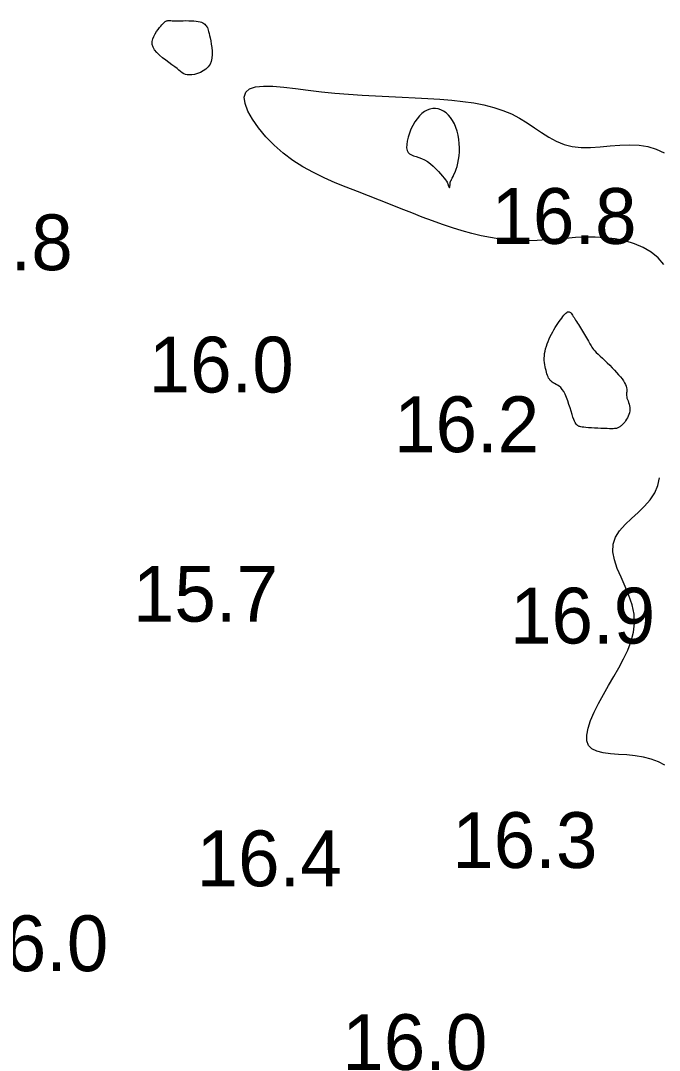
# Model space of a CAD drawing. Extents: x 3040093 to 3056816, y 408076 to 509144.
# Drawn here: x 3045225.6 to 3045282.9, y 434107.9 to 434200.2 of the extents above; entities that cross this region are included whole.
import ezdxf

# ---------------------------------------------------------------- set-up
doc = ezdxf.new("R2010")
doc.units = 0
doc.layers.add('V-CHAN-CONT-EL17', color=7, linetype='Continuous')
doc.layers.add('V-TOPO-SOUN-0610', color=7, linetype='Continuous')

msp = doc.modelspace()

# ---------------------------------------------------------------- linework, layer by layer
at = {"layer": 'V-CHAN-CONT-EL17'}
for points in [[(3045238.148, 434199.703), (3045238.248, 434199.821), (3045238.335, 434199.919), (3045238.411, 434199.997), (3045238.48, 434200.059), (3045238.543, 434200.106), (3045238.603, 434200.141), (3045238.663, 434200.166), (3045238.724, 434200.182), (3045238.79, 434200.191), (3045238.866, 434200.195), (3045238.953, 434200.195), (3045239.057, 434200.192), (3045239.179, 434200.188), (3045239.325, 434200.184), (3045239.497, 434200.182), (3045239.697, 434200.183), (3045239.92, 434200.186), (3045240.159, 434200.188), (3045240.406, 434200.189), (3045240.654, 434200.187), (3045240.896, 434200.181), (3045241.125, 434200.169), (3045241.334, 434200.149), (3045241.517, 434200.121), (3045241.675, 434200.084), (3045241.81, 434200.04), (3045241.925, 434199.989), (3045242.022, 434199.931), (3045242.104, 434199.867), (3045242.173, 434199.799), (3045242.232, 434199.725), (3045242.282, 434199.648), (3045242.326, 434199.562), (3045242.366, 434199.463), (3045242.404, 434199.348), (3045242.441, 434199.212), (3045242.481, 434199.051), (3045242.523, 434198.861), (3045242.572, 434198.637), (3045242.626, 434198.378), (3045242.68, 434198.09), (3045242.726, 434197.782), (3045242.756, 434197.465), (3045242.763, 434197.146), (3045242.738, 434196.836), (3045242.675, 434196.542), (3045242.564, 434196.276), (3045242.403, 434196.044), (3045242.198, 434195.846), (3045241.962, 434195.682), (3045241.705, 434195.55), (3045241.44, 434195.449), (3045241.178, 434195.378), (3045240.929, 434195.336), (3045240.707, 434195.322), (3045240.518, 434195.334), (3045240.356, 434195.371), (3045240.211, 434195.433), (3045240.073, 434195.517), (3045239.933, 434195.623), (3045239.78, 434195.75), (3045239.605, 434195.896), (3045239.397, 434196.06), (3045239.15, 434196.241), (3045238.876, 434196.436), (3045238.588, 434196.645), (3045238.302, 434196.865), (3045238.031, 434197.094), (3045237.791, 434197.331), (3045237.595, 434197.573), (3045237.458, 434197.818), (3045237.392, 434198.065), (3045237.387, 434198.311), (3045237.434, 434198.551), (3045237.521, 434198.784), (3045237.635, 434199.004), (3045237.766, 434199.21), (3045237.903, 434199.397), (3045238.033, 434199.562)], [(3045260.326, 434188.38), (3045260.457, 434188.248), (3045260.624, 434188.15), (3045260.823, 434188.073), (3045261.046, 434188.005), (3045261.289, 434187.932), (3045261.544, 434187.841), (3045261.806, 434187.719), (3045262.069, 434187.558), (3045262.328, 434187.364), (3045262.579, 434187.146), (3045262.819, 434186.914), (3045263.041, 434186.68), (3045263.243, 434186.452), (3045263.419, 434186.241), (3045263.566, 434186.057), (3045263.68, 434185.908), (3045263.765, 434185.79), (3045263.826, 434185.699), (3045263.866, 434185.63), (3045263.891, 434185.577), (3045263.905, 434185.535), (3045263.914, 434185.499), (3045263.921, 434185.464), (3045263.93, 434185.426), (3045263.943, 434185.386), (3045263.957, 434185.346), (3045263.972, 434185.309), (3045263.988, 434185.276), (3045264.005, 434185.25), (3045264.02, 434185.234), (3045264.034, 434185.23), (3045264.047, 434185.239), (3045264.057, 434185.259), (3045264.066, 434185.288), (3045264.073, 434185.323), (3045264.08, 434185.362), (3045264.085, 434185.403), (3045264.09, 434185.443), (3045264.094, 434185.479), (3045264.098, 434185.51), (3045264.101, 434185.535), (3045264.104, 434185.556), (3045264.106, 434185.573), (3045264.108, 434185.587), (3045264.109, 434185.598), (3045264.109, 434185.607), (3045264.108, 434185.616), (3045264.106, 434185.624), (3045264.104, 434185.632), (3045264.101, 434185.639), (3045264.098, 434185.646), (3045264.095, 434185.654), (3045264.092, 434185.661), (3045264.091, 434185.668), (3045264.09, 434185.674), (3045264.091, 434185.682), (3045264.095, 434185.693), (3045264.104, 434185.713), (3045264.119, 434185.745), (3045264.143, 434185.793), (3045264.177, 434185.861), (3045264.224, 434185.954), (3045264.284, 434186.075), (3045264.359, 434186.227), (3045264.444, 434186.411), (3045264.536, 434186.623), (3045264.628, 434186.864), (3045264.717, 434187.13), (3045264.797, 434187.421), (3045264.864, 434187.735), (3045264.913, 434188.07), (3045264.939, 434188.424), (3045264.943, 434188.792), (3045264.923, 434189.167), (3045264.88, 434189.544), (3045264.814, 434189.916), (3045264.725, 434190.277), (3045264.613, 434190.622), (3045264.477, 434190.943), (3045264.319, 434191.237), (3045264.14, 434191.499), (3045263.943, 434191.729), (3045263.731, 434191.924), (3045263.506, 434192.082), (3045263.272, 434192.202), (3045263.031, 434192.281), (3045262.785, 434192.318), (3045262.537, 434192.312), (3045262.29, 434192.262), (3045262.045, 434192.17), (3045261.805, 434192.036), (3045261.572, 434191.863), (3045261.347, 434191.652), (3045261.134, 434191.402), (3045260.934, 434191.115), (3045260.749, 434190.795), (3045260.584, 434190.451), (3045260.442, 434190.095), (3045260.329, 434189.74), (3045260.248, 434189.396), (3045260.203, 434189.077), (3045260.198, 434188.794), (3045260.238, 434188.559)], [(3045272.697, 434168.834), (3045272.656, 434168.998), (3045272.618, 434169.171), (3045272.586, 434169.351), (3045272.562, 434169.539), (3045272.546, 434169.733), (3045272.543, 434169.933), (3045272.552, 434170.139), (3045272.576, 434170.35), (3045272.613, 434170.564), (3045272.664, 434170.781), (3045272.727, 434171), (3045272.8, 434171.22), (3045272.884, 434171.439), (3045272.976, 434171.656), (3045273.076, 434171.871), (3045273.183, 434172.082), (3045273.296, 434172.288), (3045273.412, 434172.488), (3045273.531, 434172.682), (3045273.65, 434172.869), (3045273.769, 434173.047), (3045273.885, 434173.216), (3045273.997, 434173.375), (3045274.104, 434173.523), (3045274.206, 434173.658), (3045274.302, 434173.778), (3045274.393, 434173.882), (3045274.479, 434173.968), (3045274.56, 434174.034), (3045274.636, 434174.078), (3045274.708, 434174.099), (3045274.775, 434174.095), (3045274.838, 434174.068), (3045274.899, 434174.022), (3045274.958, 434173.957), (3045275.018, 434173.878), (3045275.079, 434173.786), (3045275.142, 434173.684), (3045275.209, 434173.574), (3045275.28, 434173.459), (3045275.356, 434173.34), (3045275.435, 434173.215), (3045275.518, 434173.085), (3045275.604, 434172.951), (3045275.693, 434172.811), (3045275.785, 434172.667), (3045275.878, 434172.518), (3045275.972, 434172.364), (3045276.067, 434172.208), (3045276.161, 434172.051), (3045276.253, 434171.896), (3045276.34, 434171.746), (3045276.423, 434171.602), (3045276.5, 434171.467), (3045276.569, 434171.342), (3045276.63, 434171.23), (3045276.687, 434171.127), (3045276.745, 434171.029), (3045276.808, 434170.931), (3045276.881, 434170.828), (3045276.969, 434170.718), (3045277.077, 434170.595), (3045277.209, 434170.456), (3045277.368, 434170.296), (3045277.551, 434170.119), (3045277.752, 434169.927), (3045277.966, 434169.724), (3045278.187, 434169.514), (3045278.409, 434169.299), (3045278.628, 434169.083), (3045278.837, 434168.869), (3045279.033, 434168.66), (3045279.212, 434168.457), (3045279.375, 434168.262), (3045279.519, 434168.075), (3045279.643, 434167.897), (3045279.747, 434167.728), (3045279.829, 434167.57), (3045279.887, 434167.423), (3045279.923, 434167.287), (3045279.939, 434167.162), (3045279.942, 434167.044), (3045279.936, 434166.931), (3045279.927, 434166.821), (3045279.92, 434166.711), (3045279.92, 434166.599), (3045279.932, 434166.483), (3045279.96, 434166.361), (3045280.002, 434166.233), (3045280.05, 434166.099), (3045280.101, 434165.96), (3045280.15, 434165.816), (3045280.19, 434165.668), (3045280.218, 434165.517), (3045280.228, 434165.362), (3045280.216, 434165.205), (3045280.185, 434165.048), (3045280.136, 434164.892), (3045280.074, 434164.74), (3045280.002, 434164.593), (3045279.923, 434164.455), (3045279.839, 434164.328), (3045279.755, 434164.212), (3045279.673, 434164.111), (3045279.594, 434164.023), (3045279.517, 434163.948), (3045279.444, 434163.883), (3045279.374, 434163.828), (3045279.308, 434163.782), (3045279.247, 434163.743), (3045279.19, 434163.711), (3045279.137, 434163.683), (3045279.082, 434163.661), (3045279.021, 434163.643), (3045278.946, 434163.629), (3045278.852, 434163.619), (3045278.733, 434163.614), (3045278.583, 434163.612), (3045278.396, 434163.615), (3045278.169, 434163.62), (3045277.909, 434163.629), (3045277.627, 434163.64), (3045277.335, 434163.654), (3045277.044, 434163.669), (3045276.763, 434163.686), (3045276.504, 434163.704), (3045276.278, 434163.722), (3045276.092, 434163.74), (3045275.945, 434163.759), (3045275.829, 434163.778), (3045275.74, 434163.798), (3045275.672, 434163.818), (3045275.62, 434163.84), (3045275.577, 434163.864), (3045275.538, 434163.888), (3045275.498, 434163.916), (3045275.456, 434163.951), (3045275.41, 434164), (3045275.361, 434164.068), (3045275.308, 434164.16), (3045275.249, 434164.283), (3045275.185, 434164.443), (3045275.114, 434164.644), (3045275.035, 434164.89), (3045274.95, 434165.173), (3045274.857, 434165.478), (3045274.757, 434165.796), (3045274.65, 434166.113), (3045274.536, 434166.417), (3045274.415, 434166.697), (3045274.287, 434166.94), (3045274.153, 434167.138), (3045274.015, 434167.294), (3045273.875, 434167.417), (3045273.736, 434167.513), (3045273.601, 434167.59), (3045273.473, 434167.656), (3045273.353, 434167.718), (3045273.245, 434167.784), (3045273.151, 434167.86), (3045273.069, 434167.946), (3045272.998, 434168.043), (3045272.935, 434168.15), (3045272.88, 434168.267), (3045272.831, 434168.394), (3045272.785, 434168.531), (3045272.741, 434168.678)]]:
    msp.add_lwpolyline(points, close=True, dxfattribs=at)
for points in [[(3045283.263, 434178.329), (3045282.757, 434178.929), (3045282.136, 434179.435), (3045281.42, 434179.852), (3045280.629, 434180.185), (3045279.784, 434180.439), (3045278.903, 434180.62), (3045278.009, 434180.731), (3045277.117, 434180.78), (3045276.231, 434180.777), (3045275.351, 434180.738), (3045274.477, 434180.675), (3045273.611, 434180.6), (3045272.751, 434180.529), (3045271.899, 434180.474), (3045271.054, 434180.447), (3045270.217, 434180.461), (3045269.385, 434180.517), (3045268.553, 434180.611), (3045267.721, 434180.744), (3045266.883, 434180.913), (3045266.037, 434181.116), (3045265.18, 434181.353), (3045264.309, 434181.621), (3045263.42, 434181.919), (3045262.515, 434182.243), (3045261.594, 434182.587), (3045260.658, 434182.949), (3045259.708, 434183.324), (3045258.745, 434183.707), (3045257.769, 434184.094), (3045256.782, 434184.481), (3045255.786, 434184.866), (3045254.786, 434185.257), (3045253.791, 434185.664), (3045252.806, 434186.098), (3045251.841, 434186.569), (3045250.901, 434187.087), (3045249.995, 434187.663), (3045249.129, 434188.307), (3045248.314, 434189.023), (3045247.568, 434189.788), (3045246.913, 434190.574), (3045246.371, 434191.35), (3045245.963, 434192.089), (3045245.712, 434192.761), (3045245.639, 434193.337), (3045245.766, 434193.787), (3045246.106, 434194.093), (3045246.643, 434194.266), (3045247.35, 434194.331), (3045248.202, 434194.309), (3045249.175, 434194.224), (3045250.242, 434194.097), (3045251.379, 434193.952), (3045252.56, 434193.81), (3045253.763, 434193.691), (3045254.977, 434193.594), (3045256.195, 434193.514), (3045257.41, 434193.448), (3045258.615, 434193.389), (3045259.803, 434193.335), (3045260.966, 434193.279), (3045262.096, 434193.219), (3045263.189, 434193.148), (3045264.24, 434193.06), (3045265.249, 434192.95), (3045266.213, 434192.81), (3045267.132, 434192.634), (3045268.003, 434192.416), (3045268.825, 434192.148), (3045269.596, 434191.825), (3045270.317, 434191.444), (3045270.999, 434191.024), (3045271.656, 434190.585), (3045272.302, 434190.151), (3045272.952, 434189.744), (3045273.618, 434189.386), (3045274.315, 434189.1), (3045275.056, 434188.907), (3045275.851, 434188.821), (3045276.69, 434188.82), (3045277.559, 434188.875), (3045278.442, 434188.955), (3045279.327, 434189.03), (3045280.198, 434189.069), (3045281.04, 434189.042), (3045281.84, 434188.918), (3045282.588, 434188.677), (3045283.296, 434188.33)], [(3045283.36, 434133.44), (3045282.775, 434133.739), (3045282.134, 434133.985), (3045281.441, 434134.171), (3045280.706, 434134.293), (3045279.95, 434134.37), (3045279.201, 434134.425), (3045278.486, 434134.483), (3045277.831, 434134.567), (3045277.264, 434134.7), (3045276.811, 434134.908), (3045276.499, 434135.212), (3045276.348, 434135.631), (3045276.344, 434136.155), (3045276.468, 434136.768), (3045276.7, 434137.453), (3045277.019, 434138.194), (3045277.407, 434138.974), (3045277.841, 434139.777), (3045278.303, 434140.588), (3045278.773, 434141.392), (3045279.23, 434142.189), (3045279.654, 434142.983), (3045280.026, 434143.776), (3045280.326, 434144.57), (3045280.534, 434145.369), (3045280.629, 434146.175), (3045280.593, 434146.991), (3045280.416, 434147.819), (3045280.131, 434148.651), (3045279.785, 434149.478), (3045279.422, 434150.293), (3045279.088, 434151.087), (3045278.826, 434151.852), (3045278.684, 434152.578), (3045278.705, 434153.257), (3045278.919, 434153.885), (3045279.296, 434154.471), (3045279.792, 434155.029), (3045280.361, 434155.571), (3045280.957, 434156.112), (3045281.536, 434156.664), (3045282.051, 434157.241), (3045282.459, 434157.856), (3045282.727, 434158.519), (3045282.878, 434159.218)]]:
    msp.add_lwpolyline(points, dxfattribs=at)

# ---------------------------------------------------------------- texts
at = {"layer": 'V-TOPO-SOUN-0610'}
for s, p in [('16.8 ', (3045267.803, 434180.18)), ('15.8 ', (3045217.243, 434177.82)), ('16.0 ', (3045237.063, 434166.86)), ('16.2 ', (3045259.073, 434161.51)), ('15.7 ', (3045235.653, 434146.32)), ('16.9 ', (3045269.473, 434144.36)), ('16.3 ', (3045264.293, 434124.24)), ('16.4 ', (3045241.363, 434122.6)), ('16.0 ', (3045220.433, 434114.99)), ('16.0 ', (3045254.423, 434106.13))]:
    msp.add_text(s, height=5, dxfattribs=at).set_placement(p)

doc.saveas('drawing.dxf')
